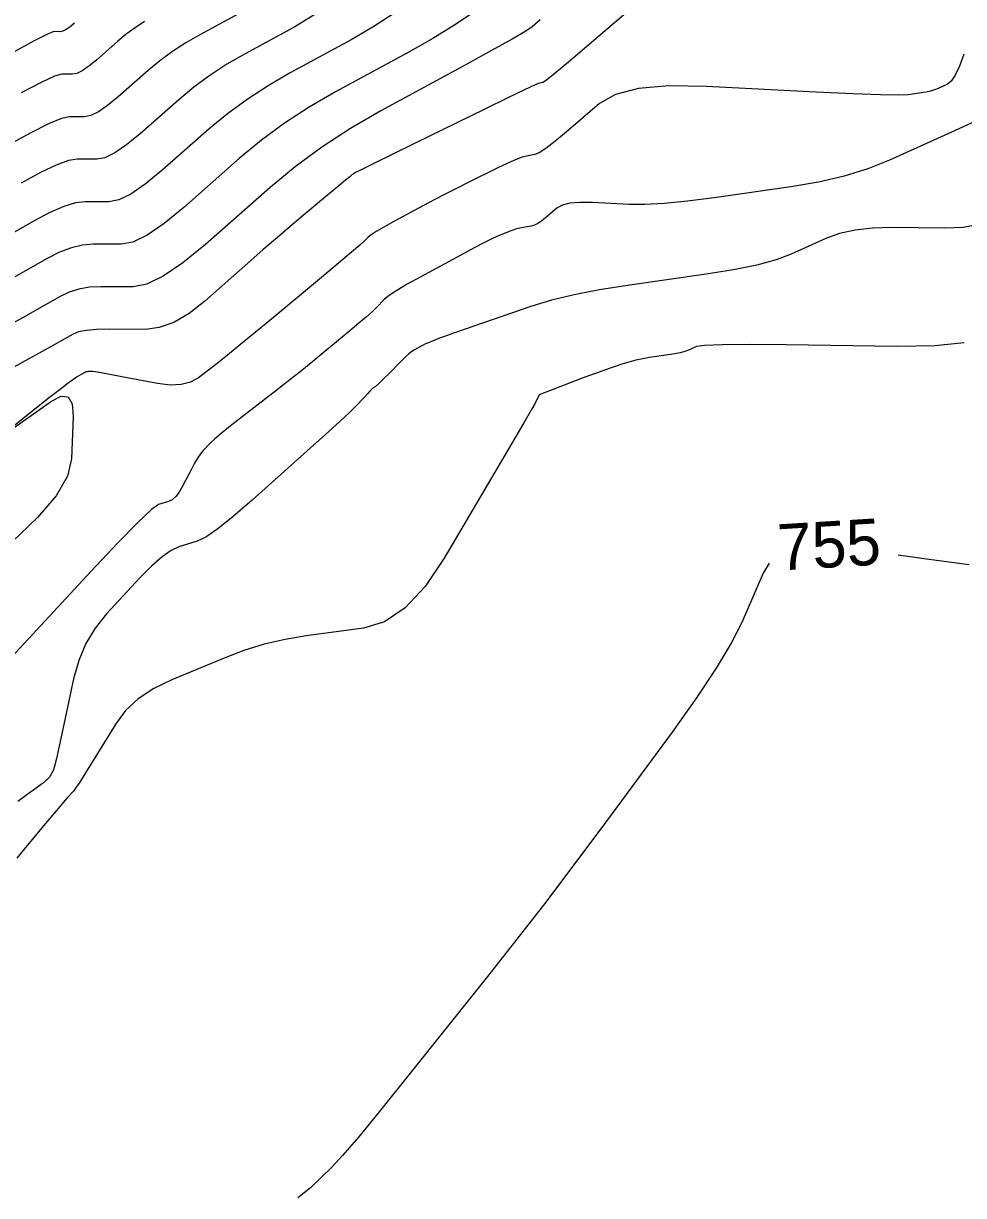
# Model space of a CAD drawing. Extents: x 2079879 to 2092887, y 778083 to 784051.
# Drawn here: x 2084214.8 to 2084271.8, y 780820.8 to 780891.8 of the extents above; entities that cross this region are included whole.
import ezdxf

# ---------------------------------------------------------------- set-up
doc = ezdxf.new("R2010")
doc.units = 0
doc.layers.add('DT_X_Contour_Major', color=7, linetype='Continuous')
doc.layers.add('DT_X_Contour_Minor', color=7, linetype='Continuous')

msp = doc.modelspace()

# ---------------------------------------------------------------- linework, layer by layer
at = {"layer": 'DT_X_Contour_Major'}
for points in [[(2084252.337, 780893.329), (2084248.989, 780890.451), (2084247.881, 780889.506), (2084247.068, 780888.827), (2084246.549, 780888.414), (2084246.325, 780888.268), (2084246.119, 780888.234), (2084245.854, 780888.126), (2084245.213, 780887.827), (2084244.195, 780887.339), (2084242.801, 780886.66), (2084238.581, 780884.596), (2084237.185, 780883.913), (2084236.16, 780883.41), (2084235.507, 780883.087), (2084235.226, 780882.945), (2084234.972, 780882.808), (2084234.887, 780882.761), (2084234.822, 780882.723), (2084234.777, 780882.695), (2084234.753, 780882.676), (2084234.714, 780882.636), (2084234.621, 780882.557), (2084234.371, 780882.347), (2084233.964, 780882.008), (2084233.399, 780881.538), (2084231.685, 780880.113), (2084231.001, 780879.538), (2084230.232, 780878.881), (2084229.381, 780878.143), (2084228.445, 780877.322), (2084225.838, 780875.026), (2084224.88, 780874.273), (2084223.96, 780873.736), (2084223.078, 780873.416), (2084222.234, 780873.311), (2084220.035, 780873.321), (2084219.28, 780873.305), (2084218.664, 780873.25), (2084218.187, 780873.156), (2084217.848, 780873.022), (2084217.132, 780872.612), (2084216.71, 780872.375), (2084215.983, 780871.97), (2084214.95, 780871.399), (2084213.611, 780870.66)], [(2084227.885, 780892.435), (2084225.536, 780891.159), (2084224.68, 780890.665), (2084223.874, 780890.14), (2084223.117, 780889.585), (2084222.409, 780888.998), (2084220.587, 780887.394), (2084219.947, 780886.867), (2084219.393, 780886.492), (2084218.925, 780886.267), (2084218.543, 780886.193), (2084217.639, 780886.197), (2084217.152, 780886.09), (2084216.37, 780885.765), (2084215.293, 780885.223), (2084213.921, 780884.463), (2084209.868, 780882.146), (2084208.379, 780881.298), (2084207.839, 780880.993)], [(2084260.034, 780859.149), (2084259.683, 780858.548), (2084258.376, 780855.56), (2084257.745, 780854.305), (2084256.831, 780852.779), (2084255.634, 780850.984), (2084254.155, 780848.919), (2084249.833, 780843.054), (2084248.188, 780840.845), (2084246.495, 780838.618), (2084244.754, 780836.372), (2084242.964, 780834.109), (2084238.128, 780828.048), (2084236.48, 780826.001), (2084235.164, 780824.404), (2084234.181, 780823.258), (2084233.53, 780822.563), (2084232.235, 780821.311), (2084231.474, 780820.702)], [(2084272.156, 780859.044), (2084269.568, 780859.387), (2084268.589, 780859.522), (2084267.86, 780859.627)]]:
    msp.add_lwpolyline(points, dxfattribs=at)
at = {"layer": 'DT_X_Contour_Minor'}
for points in [[(2084237.41, 780892.53), (2084236.079, 780891.652), (2084234.712, 780890.858), (2084231.018, 780888.851), (2084229.672, 780888.074), (2084228.404, 780887.248), (2084227.213, 780886.374), (2084226.1, 780885.452), (2084223.235, 780882.929), (2084222.228, 780882.101), (2084221.357, 780881.51), (2084220.62, 780881.157), (2084220.02, 780881.041), (2084218.597, 780881.047), (2084218.003, 780880.976), (2084217.288, 780880.759), (2084216.45, 780880.396), (2084215.492, 780879.886), (2084212.774, 780878.333)], [(2084241.995, 780892.437), (2084240.937, 780891.714), (2084239.647, 780890.925), (2084238.125, 780890.069), (2084233.759, 780887.696), (2084232.168, 780886.778), (2084230.668, 780885.802), (2084229.261, 780884.769), (2084227.945, 780883.679), (2084224.558, 780880.696), (2084223.368, 780879.717), (2084222.338, 780879.019), (2084221.468, 780878.602), (2084220.758, 780878.464), (2084219.077, 780878.472), (2084218.429, 780878.419), (2084217.746, 780878.256), (2084217.029, 780877.982), (2084216.277, 780877.598), (2084214.226, 780876.426)], [(2084232.511, 780892.379), (2084231.298, 780891.647), (2084228.277, 780890.005), (2084227.176, 780889.369), (2084226.139, 780888.694), (2084225.165, 780887.98), (2084224.254, 780887.225), (2084221.911, 780885.161), (2084221.088, 780884.484), (2084220.375, 780884.001), (2084219.773, 780883.712), (2084219.281, 780883.617), (2084218.118, 780883.622), (2084217.578, 780883.533), (2084216.829, 780883.262), (2084215.872, 780882.809), (2084214.706, 780882.175)], [(2084246.156, 780892.067), (2084245.677, 780891.648), (2084245.284, 780891.382), (2084244.463, 780890.899), (2084243.215, 780890.198), (2084241.539, 780889.28), (2084236.5, 780886.542), (2084234.664, 780885.482), (2084232.933, 780884.356), (2084231.309, 780883.164), (2084229.79, 780881.906), (2084225.882, 780878.463), (2084224.509, 780877.334), (2084223.32, 780876.528), (2084222.316, 780876.046), (2084221.496, 780875.888), (2084219.556, 780875.897), (2084218.854, 780875.862), (2084218.205, 780875.753), (2084217.608, 780875.569), (2084217.063, 780875.31), (2084215.679, 780874.519), (2084214.865, 780874.061), (2084213.46, 780873.28)], [(2084217.94, 780891.859), (2084217.666, 780891.634), (2084217.43, 780891.474), (2084217.23, 780891.378), (2084217.066, 780891.346), (2084216.68, 780891.348), (2084216.301, 780891.204), (2084215.453, 780890.771), (2084214.136, 780890.05)], [(2084222.185, 780891.961), (2084221.609, 780891.586), (2084221.069, 780891.19), (2084220.564, 780890.771), (2084219.264, 780889.626), (2084218.807, 780889.251), (2084218.411, 780888.983), (2084218.077, 780888.822), (2084217.805, 780888.77), (2084217.159, 780888.773), (2084216.726, 780888.647), (2084215.911, 780888.268), (2084214.714, 780887.636)], [(2084271.845, 780889.991), (2084271.568, 780889.262), (2084271.31, 780888.714), (2084271.07, 780888.347), (2084270.848, 780888.161), (2084270.281, 780887.907), (2084270.058, 780887.818), (2084269.814, 780887.743), (2084269.55, 780887.681), (2084269.264, 780887.632), (2084268.475, 780887.52), (2084267.904, 780887.5), (2084266.784, 780887.521), (2084265.114, 780887.585), (2084262.895, 780887.691), (2084256.245, 780888.029), (2084253.968, 780888.059), (2084252.127, 780887.895), (2084250.721, 780887.538), (2084249.749, 780886.987), (2084247.739, 780885.26), (2084247.055, 780884.689), (2084246.512, 780884.272), (2084246.108, 780884.008), (2084245.845, 780883.899), (2084245.33, 780883.813), (2084245.076, 780883.744), (2084244.703, 780883.6), (2084244.209, 780883.382), (2084243.595, 780883.089), (2084241.798, 780882.21), (2084241.124, 780881.876), (2084240.449, 780881.533), (2084239.774, 780881.181), (2084239.098, 780880.82), (2084237.296, 780879.844), (2084236.692, 780879.511), (2084236.231, 780879.244), (2084235.913, 780879.041), (2084235.739, 780878.904), (2084235.464, 780878.626), (2084235.227, 780878.413), (2084234.721, 780877.981), (2084233.948, 780877.331), (2084232.907, 780876.463), (2084229.772, 780873.857), (2084228.691, 780872.961), (2084227.798, 780872.228), (2084227.092, 780871.657), (2084226.575, 780871.249), (2084225.447, 780870.376), (2084224.975, 780870.11), (2084224.406, 780869.963), (2084223.739, 780869.937), (2084222.974, 780870.031), (2084220.804, 780870.443), (2084220.082, 780870.578), (2084219.545, 780870.675), (2084219.193, 780870.733), (2084219.025, 780870.753), (2084218.823, 780870.754), (2084218.754, 780870.753), (2084218.7, 780870.749), (2084218.66, 780870.743), (2084218.634, 780870.733), (2084218.584, 780870.705), (2084218.555, 780870.689), (2084218.505, 780870.661), (2084218.434, 780870.622), (2084218.342, 780870.571), (2084218.068, 780870.42), (2084217.888, 780870.299), (2084217.555, 780870.053), (2084217.069, 780869.679), (2084216.429, 780869.178), (2084213.084, 780866.546), (2084216.475, 780868.932), (2084217.106, 780869.259), (2084217.546, 780869.217), (2084217.796, 780868.807), (2084217.855, 780868.028), (2084217.758, 780865.459), (2084217.504, 780864.421), (2084216.817, 780863.237), (2084215.696, 780861.905), (2084214.14, 780860.426)], [(2084272.542, 780885.929), (2084271.753, 780885.554), (2084270.657, 780885.055), (2084267.326, 780883.559), (2084266.015, 780883.038), (2084264.582, 780882.595), (2084263.027, 780882.231), (2084261.348, 780881.945), (2084256.709, 780881.289), (2084255.083, 780881.078), (2084253.683, 780880.941), (2084252.509, 780880.875), (2084251.561, 780880.881), (2084249.335, 780880.994), (2084248.574, 780881.004), (2084247.957, 780880.95), (2084247.487, 780880.83), (2084247.162, 780880.646), (2084246.489, 780880.068), (2084246.245, 780879.874), (2084246.018, 780879.727), (2084245.808, 780879.626), (2084245.615, 780879.572), (2084245.122, 780879.49), (2084244.931, 780879.451), (2084244.726, 780879.396), (2084244.507, 780879.326), (2084244.275, 780879.239), (2084243.639, 780878.986), (2084243.316, 780878.842), (2084242.827, 780878.599), (2084242.17, 780878.256), (2084241.345, 780877.814), (2084238.924, 780876.504), (2084238.105, 780876.049), (2084237.466, 780875.669), (2084237.006, 780875.364), (2084236.724, 780875.133), (2084236.214, 780874.616), (2084235.971, 780874.383), (2084235.625, 780874.074), (2084235.176, 780873.688), (2084234.624, 780873.225), (2084233.016, 780871.888), (2084232.388, 780871.372), (2084231.713, 780870.828), (2084230.989, 780870.255), (2084230.217, 780869.654), (2084228.095, 780868.014), (2084227.378, 780867.453), (2084226.82, 780867.004), (2084226.42, 780866.665), (2084226.178, 780866.437), (2084225.745, 780865.975), (2084225.578, 780865.774), (2084225.401, 780865.519), (2084225.215, 780865.21), (2084225.02, 780864.846), (2084224.486, 780863.803), (2084224.282, 780863.452), (2084224.072, 780863.182), (2084223.854, 780862.993), (2084223.629, 780862.883), (2084223.02, 780862.7), (2084222.594, 780862.396), (2084221.773, 780861.621), (2084220.557, 780860.375), (2084218.946, 780858.659), (2084214.124, 780853.455)], [(2084272.728, 780879.661), (2084271.796, 780879.487), (2084270.681, 780879.44), (2084267.462, 780879.483), (2084266.307, 780879.453), (2084265.257, 780879.331), (2084264.313, 780879.116), (2084263.473, 780878.809), (2084261.373, 780877.866), (2084260.461, 780877.525), (2084259.299, 780877.209), (2084257.886, 780876.918), (2084256.224, 780876.653), (2084251.457, 780875.978), (2084249.753, 780875.709), (2084248.218, 780875.408), (2084246.85, 780875.074), (2084245.65, 780874.708), (2084242.674, 780873.688), (2084241.674, 780873.344), (2084240.907, 780873.078), (2084240.371, 780872.888), (2084240.068, 780872.775), (2084239.569, 780872.577), (2084239.387, 780872.503), (2084239.218, 780872.428), (2084239.062, 780872.353), (2084238.917, 780872.278), (2084238.548, 780872.079), (2084238.391, 780871.977), (2084238.2, 780871.824), (2084237.973, 780871.619), (2084237.71, 780871.361), (2084236.963, 780870.605), (2084236.714, 780870.354), (2084236.528, 780870.167), (2084236.403, 780870.045), (2084236.341, 780869.987), (2084236.259, 780869.918), (2084236.227, 780869.892), (2084236.192, 780869.864), (2084236.155, 780869.835), (2084236.116, 780869.804), (2084236.007, 780869.72), (2084235.945, 780869.665), (2084235.842, 780869.562), (2084235.697, 780869.412), (2084235.51, 780869.214), (2084234.956, 780868.624), (2084234.618, 780868.29), (2084234.02, 780867.732), (2084233.16, 780866.95), (2084232.04, 780865.944), (2084228.705, 780862.961), (2084227.558, 780861.967), (2084226.62, 780861.22), (2084225.889, 780860.722), (2084225.367, 780860.472), (2084224.253, 780860.136), (2084223.792, 780859.924), (2084223.247, 780859.539), (2084222.617, 780858.981), (2084221.903, 780858.25), (2084219.884, 780856.072), (2084219.191, 780855.214), (2084218.626, 780854.273), (2084218.19, 780853.249), (2084217.882, 780852.143), (2084217.232, 780849.084), (2084217.013, 780848.07), (2084216.844, 780847.322), (2084216.725, 780846.84), (2084216.657, 780846.624), (2084216.54, 780846.404), (2084216.499, 780846.328), (2084216.464, 780846.268), (2084216.435, 780846.221), (2084216.412, 780846.19), (2084216.357, 780846.125), (2084216.333, 780846.097), (2084216.299, 780846.063), (2084216.257, 780846.023), (2084216.206, 780845.976), (2084216.059, 780845.844), (2084215.919, 780845.736), (2084215.612, 780845.511), (2084215.137, 780845.169), (2084214.494, 780844.71)], [(2084271.851, 780872.499), (2084270.077, 780872.318), (2084267.802, 780872.28), (2084261.065, 780872.37), (2084258.831, 780872.39), (2084257.182, 780872.379), (2084256.118, 780872.34), (2084255.639, 780872.271), (2084255.143, 780872.048), (2084254.927, 780871.967), (2084254.652, 780871.892), (2084254.317, 780871.823), (2084253.924, 780871.761), (2084252.796, 780871.601), (2084252.374, 780871.531), (2084251.953, 780871.44), (2084251.534, 780871.328), (2084251.116, 780871.196), (2084250.004, 780870.815), (2084249.581, 780870.667), (2084249.148, 780870.512), (2084248.705, 780870.348), (2084248.25, 780870.177), (2084246.104, 780869.355), (2084245.831, 780868.802), (2084245.636, 780868.455), (2084245.168, 780867.649), (2084244.428, 780866.385), (2084243.415, 780864.663), (2084240.35, 780859.459), (2084239.182, 780857.729), (2084237.976, 780856.444), (2084236.732, 780855.603), (2084235.451, 780855.206), (2084231.984, 780854.741), (2084230.698, 780854.526), (2084229.44, 780854.231), (2084228.21, 780853.857), (2084227.008, 780853.402), (2084223.841, 780852.083), (2084222.737, 780851.546), (2084221.802, 780850.923), (2084221.035, 780850.214), (2084220.436, 780849.419), (2084219.064, 780847.186), (2084218.604, 780846.443), (2084218.252, 780845.887), (2084218.007, 780845.519), (2084217.871, 780845.339), (2084217.487, 780844.937), (2084217.358, 780844.778), (2084217.269, 780844.671), (2084217.058, 780844.418), (2084216.725, 780844.02), (2084216.27, 780843.475), (2084214.894, 780841.83), (2084214.436, 780841.284)]]:
    msp.add_lwpolyline(points, dxfattribs=at)

# ---------------------------------------------------------------- texts
at = {"layer": 'DT_X_Contour_Major'}
msp.add_text('755', height=2.8, rotation=3.49474, dxfattribs=at).set_placement((2084260.64, 780858.698))

doc.saveas('drawing.dxf')
